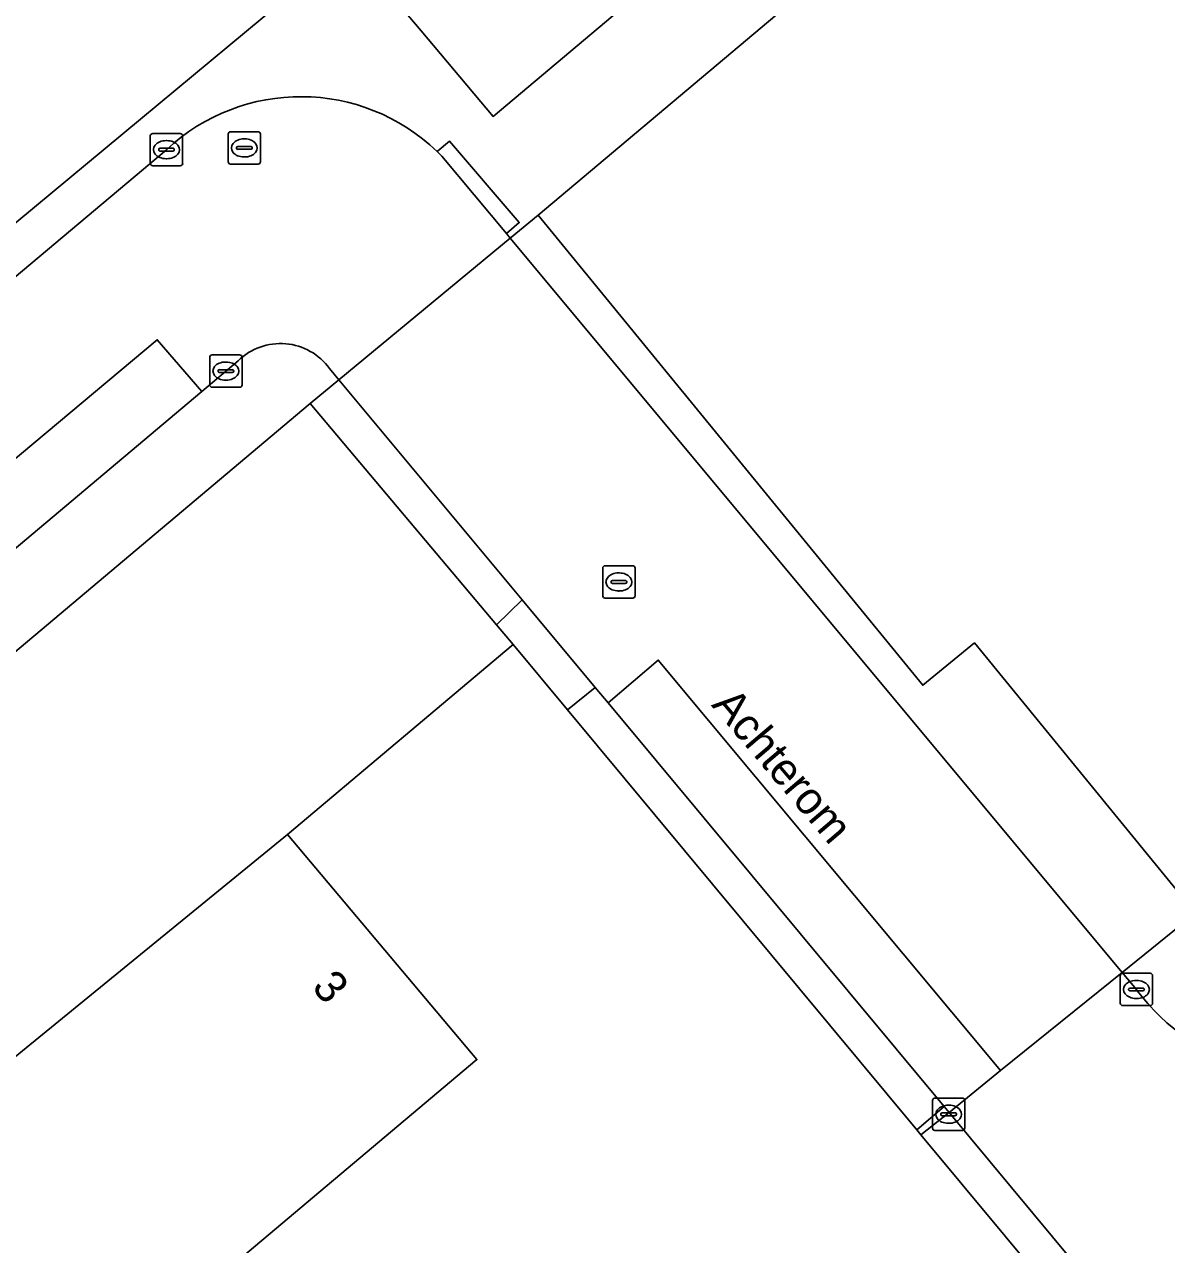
# Model space of a CAD drawing. Extents: x 161087 to 161926, y 382572 to 383873.
# Drawn here: x 161283.16 to 161318.51, y 383145.33 to 383183.09 of the extents above; entities that cross this region are included whole.
import ezdxf

# ---------------------------------------------------------------- set-up
doc = ezdxf.new("R2010")
doc.units = 0
for name, color, linetype in [('IMGEO_Kolk', 7, 'Continuous'), ('IMGEO_Openbare_ruimte_label', 7, 'Continuous'), ('IMGEO_Pand', 7, 'Continuous'), ('IMGEO_Pand_nummerreeks', 7, 'Continuous'), ('IMGEO_Pand_overbouw', 7, 'Continuous'), ('IMGEO_Parkeervlak_open', 7, 'Continuous'), ('IMGEO_Rijbaan_lokaal_open', 7, 'Continuous'), ('IMGEO_Rioolput', 7, 'Continuous'), ('IMGEO_Voetpad_open', 7, 'Continuous')]:
    doc.layers.add(name, color=color, linetype=linetype)

msp = doc.modelspace()

# ---------------------------------------------------------------- linework, layer by layer
at = {"layer": 'IMGEO_Kolk'}
for p, q in [((161287.135, 383179.715), (161287.987, 383179.715)), ((161287.06, 383178.789), (161287.06, 383179.641)), ((161287.548, 383179.495), (161287.573, 383179.495)), ((161288.061, 383179.641), (161288.061, 383178.789)), ((161287.319, 383179.209), (161287.319, 383179.221)), ((161287.757, 383179.172), (161287.359, 383179.172)), ((161287.362, 383179.258), (161287.76, 383179.258)), ((161287.571, 383178.935), (161287.546, 383178.935)), ((161287.803, 383179.221), (161287.803, 383179.209)), ((161287.987, 383178.715), (161287.135, 383178.715)), ((161288.973, 383172.863), (161289.825, 383172.863)), ((161288.898, 383171.937), (161288.898, 383172.789)), ((161289.386, 383172.643), (161289.411, 383172.643)), ((161289.899, 383172.789), (161289.899, 383171.937)), ((161289.157, 383172.357), (161289.157, 383172.369)), ((161289.595, 383172.32), (161289.197, 383172.32)), ((161289.2, 383172.406), (161289.598, 383172.406)), ((161289.641, 383172.369), (161289.641, 383172.357)), ((161289.825, 383171.863), (161288.973, 383171.863)), ((161289.409, 383172.083), (161289.384, 383172.083)), ((161317.076, 383152.798), (161317.076, 383153.65)), ((161317.151, 383153.724), (161318.003, 383153.724)), ((161318.077, 383153.65), (161318.077, 383152.798)), ((161317.335, 383153.218), (161317.335, 383153.23)), ((161317.378, 383153.267), (161317.776, 383153.267)), ((161317.564, 383153.504), (161317.589, 383153.504)), ((161317.819, 383153.23), (161317.819, 383153.218)), ((161317.773, 383153.181), (161317.375, 383153.181)), ((161317.587, 383152.944), (161317.562, 383152.944)), ((161318.003, 383152.724), (161317.151, 383152.724)), ((161311.34, 383149.862), (161312.192, 383149.862)), ((161311.265, 383148.936), (161311.265, 383149.788)), ((161311.753, 383149.642), (161311.778, 383149.642)), ((161312.266, 383149.788), (161312.266, 383148.936)), ((161311.524, 383149.356), (161311.524, 383149.368)), ((161311.962, 383149.319), (161311.564, 383149.319)), ((161311.567, 383149.405), (161311.965, 383149.405)), ((161311.776, 383149.082), (161311.751, 383149.082)), ((161312.008, 383149.368), (161312.008, 383149.356)), ((161312.192, 383148.862), (161311.34, 383148.862))]:
    msp.add_line(p, q, dxfattribs=at)
for points in [[(161287.135, 383179.715), (161287.987, 383179.715)], [(161287.06, 383178.789), (161287.06, 383179.641)], [(161288.061, 383179.641), (161288.061, 383178.789)], [(161287.987, 383178.715), (161287.135, 383178.715)], [(161288.973, 383172.863), (161289.825, 383172.863)], [(161288.898, 383171.937), (161288.898, 383172.789)], [(161289.899, 383172.789), (161289.899, 383171.937)], [(161289.825, 383171.863), (161288.973, 383171.863)], [(161317.076, 383152.798), (161317.076, 383153.65)], [(161317.151, 383153.724), (161318.003, 383153.724)], [(161318.077, 383153.65), (161318.077, 383152.798)], [(161318.003, 383152.724), (161317.151, 383152.724)], [(161311.34, 383149.862), (161312.192, 383149.862)], [(161311.265, 383148.936), (161311.265, 383149.788)], [(161312.266, 383149.788), (161312.266, 383148.936)], [(161312.192, 383148.862), (161311.34, 383148.862)]]:
    msp.add_lwpolyline(points, dxfattribs=at)
for centre, radius, start, end in [((161287.137, 383179.639), 0.0765, 91.552, 178.448), ((161287.137, 383179.639), 0.0765, 91.552, 178.448), ((161287.985, 383179.639), 0.0765, 1.552, 88.448), ((161287.985, 383179.639), 0.0765, 1.552, 88.448), ((161287.359, 383179.218), 0.0403, 85.8775, 175.7526), ((161287.356, 383179.208), 0.0366, 178.938, 274.7102), ((161287.76, 383179.215), 0.043, 264.8664, 352.4533), ((161287.764, 383179.22), 0.0386, 1.7309, 96.639), ((161287.137, 383178.791), 0.0765, 181.552, 268.448), ((161287.137, 383178.791), 0.0765, 181.552, 268.448), ((161287.985, 383178.791), 0.0765, 271.552, 358.448), ((161287.985, 383178.791), 0.0765, 271.552, 358.448), ((161288.975, 383172.787), 0.0765, 91.552, 178.448), ((161288.975, 383172.787), 0.0765, 91.552, 178.448), ((161289.823, 383172.787), 0.0765, 1.552, 88.448), ((161289.823, 383172.787), 0.0765, 1.552, 88.448), ((161289.197, 383172.366), 0.0403, 85.8775, 175.7526), ((161289.194, 383172.356), 0.0366, 178.938, 274.7102), ((161289.598, 383172.363), 0.043, 264.8664, 352.4533), ((161289.602, 383172.368), 0.0386, 1.7309, 96.639), ((161288.975, 383171.939), 0.0765, 181.552, 268.448), ((161288.975, 383171.939), 0.0765, 181.552, 268.448), ((161289.823, 383171.939), 0.0765, 271.552, 358.448), ((161289.823, 383171.939), 0.0765, 271.552, 358.448), ((161317.153, 383153.648), 0.0765, 91.552, 178.448), ((161317.153, 383153.648), 0.0765, 91.552, 178.448), ((161318.001, 383153.648), 0.0765, 1.552, 88.448), ((161318.001, 383153.648), 0.0765, 1.552, 88.448), ((161317.375, 383153.227), 0.0403, 85.8775, 175.7526), ((161317.372, 383153.217), 0.0366, 178.938, 274.7102), ((161317.776, 383153.224), 0.043, 264.8664, 352.4533), ((161317.78, 383153.229), 0.0386, 1.7309, 96.639), ((161317.153, 383152.8), 0.0765, 181.552, 268.448), ((161317.153, 383152.8), 0.0765, 181.552, 268.448), ((161318.001, 383152.8), 0.0765, 271.552, 358.448), ((161318.001, 383152.8), 0.0765, 271.552, 358.448), ((161311.342, 383149.786), 0.0765, 91.552, 178.448), ((161311.342, 383149.786), 0.0765, 91.552, 178.448), ((161312.19, 383149.786), 0.0765, 1.552, 88.448), ((161312.19, 383149.786), 0.0765, 1.552, 88.448), ((161311.564, 383149.365), 0.0403, 85.8775, 175.7526), ((161311.561, 383149.355), 0.0366, 178.938, 274.7102), ((161311.965, 383149.362), 0.043, 264.8664, 352.4533), ((161311.969, 383149.367), 0.0386, 1.7309, 96.639), ((161311.342, 383148.938), 0.0765, 181.552, 268.448), ((161311.342, 383148.938), 0.0765, 181.552, 268.448), ((161312.19, 383148.938), 0.0765, 271.552, 358.448), ((161312.19, 383148.938), 0.0765, 271.552, 358.448)]:
    msp.add_arc(centre, radius, start, end, dxfattribs=at)
for centre, major_axis, ratio, start_param, end_param in [((161287.547, 383179.215), (-0.387, 0.002), 0.722429, 4.712389, 7.853982), ((161287.572, 383179.215), (-0.39, 0.002), 0.717154, 1.570796, 4.712389), ((161289.385, 383172.363), (-0.387, 0.002), 0.722429, 4.712389, 7.853982), ((161289.41, 383172.363), (-0.39, 0.002), 0.717154, 1.570796, 4.712389), ((161317.563, 383153.224), (-0.387, 0.002), 0.722429, 4.712389, 7.853982), ((161317.588, 383153.224), (-0.39, 0.002), 0.717154, 1.570796, 4.712389), ((161311.752, 383149.362), (-0.387, 0.002), 0.722429, 4.712389, 7.853982), ((161311.777, 383149.362), (-0.39, 0.002), 0.717154, 1.570796, 4.712389)]:
    msp.add_ellipse(centre, major_axis=major_axis, ratio=ratio, start_param=start_param, end_param=end_param, dxfattribs=at)
at = {"layer": 'IMGEO_Pand'}
for points in [[(161320.71, 383193.298), (161317.862, 383193.2), (161317.469, 383192.869), (161313.165, 383189.246), (161313.26, 383189.133), (161307.359, 383184.167), (161299.067, 383177.188), (161310.965, 383162.641), (161312.561, 383163.947), (161319.403, 383155.581), (161325.419, 383160.501), (161330.302, 383154.531), (161329.701, 383154.039), (161330.097, 383153.555), (161353.366, 383172.401), (161347.847, 383178.661), (161360.102, 383188.517), (161373.209, 383199.248), (161366.929, 383207.166), (161366.775, 383207.362), (161331.527, 383179.698)], [(161293.29, 383200.927), (161293.108, 383201.139), (161292.589, 383200.711), (161292.631, 383200.461), (161291.164, 383199.251), (161285.527, 383194.6), (161293.2, 383185.53), (161295.441, 383182.891), (161297.669, 383180.243), (161305.277, 383186.646)], [(161280.736, 383175.169), (161291.129, 383183.787), (161293.2, 383185.53), (161285.527, 383194.6), (161273.115, 383184.359)], [(161264.781, 383136.382), (161291.307, 383158.02), (161298.29, 383163.897), (161297.775, 383164.509), (161292.01, 383171.36), (161270.516, 383153.271), (161268.369, 383155.821), (161267.947, 383155.467), (161267.612, 383155.865), (161256.015, 383146.119), (161256.302, 383145.826), (161255.909, 383145.44), (161264.4, 383136.806)], [(161297.168, 383151.056), (161291.307, 383158.02), (161264.781, 383136.382), (161270.69, 383129.816), (161270.593, 383129.53), (161270.694, 383129.417), (161283.857, 383139.854)]]:
    msp.add_lwpolyline(points, close=True, dxfattribs=at)
at = {"layer": 'IMGEO_Pand_overbouw'}
msp.add_lwpolyline([(161299.067, 383177.188), (161298.201, 383176.473), (161292.897, 383172.092), (161292.01, 383171.36), (161297.775, 383164.509), (161298.29, 383163.897), (161299.967, 383161.88), (161310.78, 383148.876), (161310.902, 383148.73), (161311.777, 383149.418), (161313.366, 383150.717), (161317.13, 383153.749), (161319.403, 383155.581), (161312.561, 383163.947), (161310.965, 383162.641)], close=True, dxfattribs=at)
at = {"layer": 'IMGEO_Parkeervlak_open'}
for points in [[(161271.553, 383157.342), (161288.65, 383171.732), (161287.273, 383173.334), (161270.148, 383158.986)], [(161318.155, 383140.007), (161314.789, 383144.056), (161310.902, 383148.73), (161310.78, 383148.876), (161299.967, 383161.88), (161298.29, 383163.897), (161291.307, 383158.02), (161297.168, 383151.056), (161283.857, 383139.854), (161287.451, 383135.583), (161288.542, 383136.501), (161291.591, 383132.55), (161290.174, 383131.44), (161296.75, 383123.041), (161297.243, 383122.411), (161303.657, 383127.806)], [(161313.366, 383150.717), (161302.779, 383163.416), (161301.224, 383162.091), (161311.623, 383149.601), (161311.777, 383149.418)]]:
    msp.add_lwpolyline(points, close=True, dxfattribs=at)
at = {"layer": 'IMGEO_Rijbaan_lokaal_open'}
for points in [[(161287.56, 383179.213), (161264.811, 383160.108), (161267.679, 383156.652), (161267.925, 383156.857)], [(161292.606, 383172.442), (161292.897, 383172.092), (161298.201, 383176.473), (161298.079, 383176.62), (161296.084, 383179.015), (161295.938, 383179.155)], [(161271.345, 383157.167), (161271.553, 383157.342), (161270.148, 383158.986), (161287.273, 383173.334), (161288.65, 383171.732), (161289.78, 383172.684)], [(161317.574, 383153.227), (161317.13, 383153.749), (161313.366, 383150.717), (161311.777, 383149.418), (161315.642, 383144.775), (161317.729, 383142.268), (161319.315, 383143.611), (161322.96, 383139.22), (161321.375, 383137.889), (161322.685, 383136.315), (161324.276, 383137.635), (161328.101, 383133.1), (161331.755, 383128.708), (161330.12, 383127.386), (161332.094, 383125.015)]]:
    msp.add_lwpolyline(points, dxfattribs=at)
msp.add_lwpolyline([(161301.224, 383162.091), (161302.779, 383163.416), (161313.366, 383150.717), (161317.13, 383153.749), (161298.201, 383176.473), (161292.897, 383172.092), (161298.567, 383165.28), (161300.822, 383162.571)], close=True, dxfattribs=at)
for centre, radius, start, end in [((161291.718, 383174.762), 6.092, 46.1562, 133.0505), ((161291.089, 383171.343), 1.873, 35.9026, 134.3084), ((161323.095, 383157.353), 6.893, 216.7697, 253.9784)]:
    msp.add_arc(centre, radius, start, end, dxfattribs=at)
at = {"layer": 'IMGEO_Rioolput'}
for p, q in [((161289.469, 383178.842), (161289.469, 383179.694)), ((161289.544, 383179.768), (161290.396, 383179.768)), ((161290.47, 383179.694), (161290.47, 383178.842)), ((161289.728, 383179.262), (161289.728, 383179.274)), ((161289.771, 383179.311), (161290.169, 383179.311)), ((161289.957, 383179.548), (161289.982, 383179.548)), ((161290.212, 383179.274), (161290.212, 383179.262)), ((161290.166, 383179.225), (161289.768, 383179.225)), ((161289.98, 383178.988), (161289.955, 383178.988)), ((161290.396, 383178.768), (161289.544, 383178.768)), ((161301.061, 383165.41), (161301.061, 383166.262)), ((161301.136, 383166.336), (161301.988, 383166.336)), ((161301.549, 383166.116), (161301.574, 383166.116)), ((161302.062, 383166.262), (161302.062, 383165.41)), ((161301.32, 383165.83), (161301.32, 383165.842)), ((161301.758, 383165.793), (161301.36, 383165.793)), ((161301.363, 383165.879), (161301.761, 383165.879)), ((161301.804, 383165.842), (161301.804, 383165.83)), ((161301.988, 383165.336), (161301.136, 383165.336)), ((161301.572, 383165.556), (161301.547, 383165.556))]:
    msp.add_line(p, q, dxfattribs=at)
for points in [[(161289.469, 383178.842), (161289.469, 383179.694)], [(161289.544, 383179.768), (161290.396, 383179.768)], [(161290.47, 383179.694), (161290.47, 383178.842)], [(161290.396, 383178.768), (161289.544, 383178.768)], [(161301.061, 383165.41), (161301.061, 383166.262)], [(161301.136, 383166.336), (161301.988, 383166.336)], [(161302.062, 383166.262), (161302.062, 383165.41)], [(161301.988, 383165.336), (161301.136, 383165.336)]]:
    msp.add_lwpolyline(points, dxfattribs=at)
for centre, radius, start, end in [((161289.546, 383179.692), 0.0765, 91.552, 178.448), ((161289.546, 383179.692), 0.0765, 91.552, 178.448), ((161290.394, 383179.692), 0.0765, 1.552, 88.448), ((161290.394, 383179.692), 0.0765, 1.552, 88.448), ((161289.768, 383179.271), 0.0403, 85.8775, 175.7526), ((161290.173, 383179.273), 0.0386, 1.7309, 96.639), ((161289.765, 383179.261), 0.0366, 178.938, 274.7102), ((161290.169, 383179.268), 0.043, 264.8664, 352.4533), ((161289.546, 383178.844), 0.0765, 181.552, 268.448), ((161289.546, 383178.844), 0.0765, 181.552, 268.448), ((161290.394, 383178.844), 0.0765, 271.552, 358.448), ((161290.394, 383178.844), 0.0765, 271.552, 358.448), ((161301.138, 383166.26), 0.0765, 91.552, 178.448), ((161301.138, 383166.26), 0.0765, 91.552, 178.448), ((161301.986, 383166.26), 0.0765, 1.552, 88.448), ((161301.986, 383166.26), 0.0765, 1.552, 88.448), ((161301.36, 383165.839), 0.0403, 85.8775, 175.7526), ((161301.357, 383165.829), 0.0366, 178.938, 274.7102), ((161301.761, 383165.836), 0.043, 264.8664, 352.4533), ((161301.765, 383165.841), 0.0386, 1.7309, 96.639), ((161301.138, 383165.412), 0.0765, 181.552, 268.448), ((161301.138, 383165.412), 0.0765, 181.552, 268.448), ((161301.986, 383165.412), 0.0765, 271.552, 358.448), ((161301.986, 383165.412), 0.0765, 271.552, 358.448)]:
    msp.add_arc(centre, radius, start, end, dxfattribs=at)
for centre, major_axis, ratio, start_param, end_param in [((161289.956, 383179.268), (-0.387, 0.002), 0.722429, 4.712389, 7.853982), ((161289.981, 383179.268), (-0.39, 0.002), 0.717154, 1.570796, 4.712389), ((161301.548, 383165.836), (-0.387, 0.002), 0.722429, 4.712389, 7.853982), ((161301.573, 383165.836), (-0.39, 0.002), 0.717154, 1.570796, 4.712389)]:
    msp.add_ellipse(centre, major_axis=major_axis, ratio=ratio, start_param=start_param, end_param=end_param, dxfattribs=at)
at = {"layer": 'IMGEO_Voetpad_open'}
for points in [[(161307.359, 383184.167), (161305.277, 383186.646), (161297.669, 383180.243), (161295.441, 383182.891), (161293.2, 383185.53), (161291.129, 383183.787), (161280.736, 383175.169), (161267.754, 383164.404), (161263.899, 383161.207), (161264.811, 383160.108), (161287.56, 383179.213)], [(161295.938, 383179.155), (161296.317, 383179.48), (161298.475, 383176.959), (161298.079, 383176.62), (161298.201, 383176.473), (161299.067, 383177.188), (161307.359, 383184.167)], [(161289.78, 383172.684), (161288.65, 383171.732), (161271.553, 383157.342), (161271.345, 383157.167)], [(161267.925, 383156.857), (161267.679, 383156.652), (161268.369, 383155.821), (161270.516, 383153.271), (161292.01, 383171.36), (161292.897, 383172.092), (161292.606, 383172.442)], [(161323.335, 383149.299), (161323.832, 383148.703), (161326.36, 383145.671), (161327.407, 383146.528), (161326.987, 383147.03), (161325.735, 383148.61), (161324.798, 383149.498), (161319.403, 383155.581), (161317.13, 383153.749), (161317.574, 383153.227)]]:
    msp.add_lwpolyline(points, dxfattribs=at)
for points in [[(161298.079, 383176.62), (161298.475, 383176.959), (161296.317, 383179.48), (161295.938, 383179.155), (161296.084, 383179.015)], [(161317.13, 383153.749), (161319.403, 383155.581), (161312.561, 383163.947), (161310.965, 383162.641), (161299.067, 383177.188), (161298.201, 383176.473)], [(161298.567, 383165.28), (161292.897, 383172.092), (161292.01, 383171.36), (161297.775, 383164.509)], [(161299.967, 383161.88), (161300.822, 383162.571), (161298.567, 383165.28), (161297.775, 383164.509), (161298.29, 383163.897)], [(161310.78, 383148.876), (161311.623, 383149.601), (161301.224, 383162.091), (161300.822, 383162.571), (161299.967, 383161.88)], [(161310.902, 383148.73), (161311.777, 383149.418), (161311.623, 383149.601), (161310.78, 383148.876)], [(161315.642, 383144.775), (161311.777, 383149.418), (161310.902, 383148.73), (161314.789, 383144.056)]]:
    msp.add_lwpolyline(points, close=True, dxfattribs=at)
for centre, radius, start, end in [((161291.718, 383174.762), 6.092, 46.1562, 133.0505), ((161291.089, 383171.343), 1.873, 35.9026, 134.3084), ((161323.095, 383157.353), 6.893, 216.7697, 253.9784)]:
    msp.add_arc(centre, radius, start, end, dxfattribs=at)

# ---------------------------------------------------------------- texts
at = {"layer": 'IMGEO_Openbare_ruimte_label'}
msp.add_text('Achterom', height=1, rotation=310.334, dxfattribs=at).set_placement((161304.4, 383162.017))
at = {"layer": 'IMGEO_Pand_nummerreeks'}
msp.add_text('3', height=1, rotation=310.0839, dxfattribs=at).set_placement((161292.027, 383153.282))

doc.saveas('drawing.dxf')
